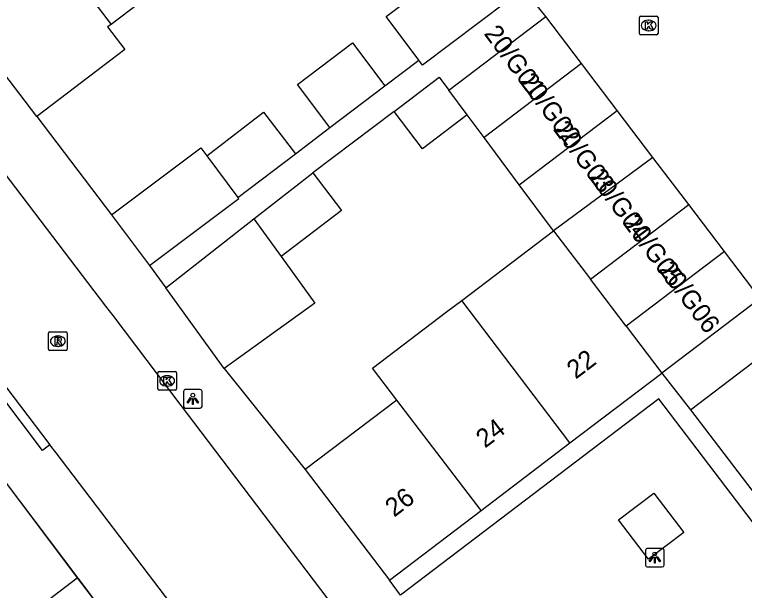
# Model space of a CAD drawing. Extents: x 160037 to 160839, y 385326 to 386441.
# Drawn here: x 160560.01 to 160599.25, y 385617.14 to 385648.1 of the extents above; entities that cross this region are included whole.
import ezdxf

# ---------------------------------------------------------------- set-up
doc = ezdxf.new("R2010")
doc.units = 0
for name, color, linetype in [('IMGEO_Erf', 7, 'Continuous'), ('IMGEO_Kolk', 7, 'Continuous'), ('IMGEO_Lichtpunt', 7, 'Continuous'), ('IMGEO_Muur', 7, 'Continuous'), ('IMGEO_Pand', 7, 'Continuous'), ('IMGEO_Pand_nummerreeks', 7, 'Continuous'), ('IMGEO_Rijbaan_lokaal_open', 7, 'Continuous'), ('IMGEO_Rioolput', 7, 'Continuous'), ('IMGEO_Voetpad_open', 7, 'Continuous')]:
    doc.layers.add(name, color=color, linetype=linetype)

msp = doc.modelspace()

# ---------------------------------------------------------------- linework, layer by layer
at = {"layer": 'IMGEO_Erf'}
msp.add_lwpolyline([(160594.811, 385628.822), (160596.354, 385626.858)], dxfattribs=at)
at = {"layer": 'IMGEO_Kolk'}
for p, q in [((160593.606, 385647.089), (160593.606, 385647.941)), ((160593.681, 385648.015), (160594.533, 385648.015)), ((160594.094, 385647.795), (160594.119, 385647.795)), ((160594.607, 385647.941), (160594.607, 385647.089)), ((160594.533, 385647.015), (160593.681, 385647.015)), ((160594.117, 385647.235), (160594.092, 385647.235)), ((160567.716, 385627.982), (160567.716, 385628.834)), ((160567.791, 385628.908), (160568.643, 385628.908)), ((160568.204, 385628.688), (160568.229, 385628.688)), ((160568.717, 385628.834), (160568.717, 385627.982)), ((160568.227, 385628.128), (160568.202, 385628.128)), ((160568.643, 385627.908), (160567.791, 385627.908))]:
    msp.add_line(p, q, dxfattribs=at)
for points in [[(160593.606, 385647.089), (160593.606, 385647.941)], [(160593.681, 385648.015), (160594.533, 385648.015)], [(160594.607, 385647.941), (160594.607, 385647.089)], [(160593.927, 385647.715), (160594.05, 385647.715), (160594.05, 385647.564), (160594.18, 385647.715), (160594.344, 385647.715), (160594.198, 385647.564), (160594.351, 385647.315), (160594.199, 385647.315), (160594.114, 385647.479), (160594.05, 385647.412), (160594.05, 385647.315), (160593.927, 385647.315), (160593.927, 385647.715)], [(160594.533, 385647.015), (160593.681, 385647.015)], [(160567.716, 385627.982), (160567.716, 385628.834)], [(160567.791, 385628.908), (160568.643, 385628.908)], [(160568.037, 385628.608), (160568.16, 385628.608), (160568.16, 385628.457), (160568.29, 385628.608), (160568.454, 385628.608), (160568.308, 385628.457), (160568.461, 385628.208), (160568.309, 385628.208), (160568.224, 385628.372), (160568.16, 385628.305), (160568.16, 385628.208), (160568.037, 385628.208), (160568.037, 385628.608)], [(160568.717, 385628.834), (160568.717, 385627.982)], [(160568.643, 385627.908), (160567.791, 385627.908)]]:
    msp.add_lwpolyline(points, dxfattribs=at)
for centre, start, end in [((160593.683, 385647.939), 91.552, 178.448), ((160593.683, 385647.939), 91.552, 178.448), ((160594.531, 385647.939), 1.552, 88.448), ((160594.531, 385647.939), 1.552, 88.448), ((160593.683, 385647.091), 181.552, 268.448), ((160593.683, 385647.091), 181.552, 268.448), ((160594.531, 385647.091), 271.552, 358.448), ((160594.531, 385647.091), 271.552, 358.448), ((160567.793, 385628.832), 91.552, 178.448), ((160567.793, 385628.832), 91.552, 178.448), ((160568.641, 385628.832), 1.552, 88.448), ((160568.641, 385628.832), 1.552, 88.448), ((160567.793, 385627.984), 181.552, 268.448), ((160567.793, 385627.984), 181.552, 268.448), ((160568.641, 385627.984), 271.552, 358.448), ((160568.641, 385627.984), 271.552, 358.448)]:
    msp.add_arc(centre, 0.0765, start, end, dxfattribs=at)
for centre, major_axis, ratio, start_param, end_param in [((160594.093, 385647.515), (-0.387, 0.002), 0.722429, 4.712389, 7.853982), ((160594.118, 385647.515), (-0.39, 0.002), 0.717154, 1.570796, 4.712389), ((160568.203, 385628.408), (-0.387, 0.002), 0.722429, 4.712389, 7.853982), ((160568.228, 385628.408), (-0.39, 0.002), 0.717154, 1.570796, 4.712389)]:
    msp.add_ellipse(centre, major_axis=major_axis, ratio=ratio, start_param=start_param, end_param=end_param, dxfattribs=at)
at = {"layer": 'IMGEO_Lichtpunt'}
for p, q in [((160569.098, 385627.842), (160569.098, 385627.035)), ((160569.098, 385627.842), (160569.098, 385627.035)), ((160570, 385627.937), (160569.192, 385627.937)), ((160570, 385627.937), (160569.192, 385627.937)), ((160570.094, 385627.035), (160570.094, 385627.842)), ((160570.094, 385627.035), (160570.094, 385627.842)), ((160569.192, 385626.941), (160570, 385626.941)), ((160569.192, 385626.941), (160570, 385626.941)), ((160593.935, 385619.309), (160593.935, 385618.502)), ((160593.935, 385619.309), (160593.935, 385618.502)), ((160594.837, 385619.404), (160594.029, 385619.404)), ((160594.837, 385619.404), (160594.029, 385619.404)), ((160594.931, 385618.502), (160594.931, 385619.309)), ((160594.931, 385618.502), (160594.931, 385619.309)), ((160594.029, 385618.408), (160594.837, 385618.408)), ((160594.029, 385618.408), (160594.837, 385618.408))]:
    msp.add_line(p, q, dxfattribs=at)
for points in [[(160569.472, 385627.506), (160569.511, 385627.478), (160569.323, 385627.216), (160569.285, 385627.243), (160569.472, 385627.506)], [(160569.574, 385627.458), (160569.621, 385627.458), (160569.621, 385627.136), (160569.574, 385627.136), (160569.574, 385627.458)], [(160569.684, 385627.478), (160569.722, 385627.505), (160569.909, 385627.243), (160569.87, 385627.215), (160569.684, 385627.478)], [(160594.309, 385618.973), (160594.348, 385618.945), (160594.16, 385618.683), (160594.122, 385618.71), (160594.309, 385618.973)], [(160594.411, 385618.925), (160594.458, 385618.925), (160594.458, 385618.603), (160594.411, 385618.603), (160594.411, 385618.925)], [(160594.521, 385618.945), (160594.559, 385618.972), (160594.746, 385618.71), (160594.707, 385618.682), (160594.521, 385618.945)]]:
    msp.add_lwpolyline(points, dxfattribs=at)
for centre in [(160569.597, 385627.64), (160594.434, 385619.107)]:
    msp.add_circle(centre, 0.0994, dxfattribs=at)
for centre, start, end in [((160569.192, 385627.842), 90, 180), ((160569.192, 385627.842), 90, 180), ((160570, 385627.842), 0, 90), ((160570, 385627.842), 0, 90), ((160569.192, 385627.035), 180, 270), ((160569.192, 385627.035), 180, 270), ((160570, 385627.035), 270, 0), ((160570, 385627.035), 270, 360), ((160594.029, 385619.309), 90, 180), ((160594.029, 385619.309), 90, 180), ((160594.837, 385619.309), 0, 90), ((160594.837, 385619.309), 0, 90), ((160594.029, 385618.502), 180, 270), ((160594.029, 385618.502), 180, 270), ((160594.837, 385618.502), 270, 0), ((160594.837, 385618.502), 270, 360)]:
    msp.add_arc(centre, 0.0946, start, end, dxfattribs=at)
at = {"layer": 'IMGEO_Muur'}
for points in [[(160561.214, 385642.62), (160565.221, 385637.33)], [(160571.281, 385629.065), (160575.639, 385623.636)], [(160559.502, 385622.982), (160565.01, 385615.689)]]:
    msp.add_lwpolyline(points, dxfattribs=at)
at = {"layer": 'IMGEO_Pand'}
for points in [[(160560.37, 385653.918), (160565.199, 385647.575)], [(160581.745, 385645.657), (160579.984, 385647.992), (160584.546, 385651.433), (160586.346, 385649.046)], [(160569.973, 385651.211), (160565.199, 385647.575)], [(160561.214, 385642.62), (160555.483, 385650.147)], [(160586.346, 385649.046), (160586.509, 385648.829), (160581.947, 385645.389), (160581.745, 385645.657)], [(160583.358, 385644.042), (160588.573, 385648.006)], [(160590.494, 385645.479), (160588.573, 385648.006)], [(160565.199, 385647.575), (160565.017, 385647.437), (160565.943, 385646.221), (160565.192, 385645.649), (160561.214, 385642.62)], [(160576.969, 385642.026), (160575.223, 385644.343), (160578.189, 385646.579), (160579.927, 385644.275)], [(160590.494, 385645.479), (160585.254, 385641.495)], [(160592.415, 385642.951), (160590.494, 385645.479)], [(160580.421, 385642.887), (160582.836, 385644.728), (160583.358, 385644.042)], [(160576.969, 385642.026), (160579.927, 385644.275)], [(160584.342, 385642.72), (160583.358, 385644.042)], [(160570.342, 385640.508), (160573.397, 385642.847), (160575.109, 385640.611)], [(160584.342, 385642.72), (160581.942, 385640.891), (160580.421, 385642.887)], [(160585.254, 385641.495), (160584.342, 385642.72)], [(160587.15, 385638.949), (160592.415, 385642.951)], [(160594.336, 385640.424), (160592.415, 385642.951)], [(160587.15, 385638.949), (160585.254, 385641.495)], [(160565.221, 385637.33), (160570.026, 385640.93), (160570.342, 385640.508)], [(160570.342, 385640.508), (160572.022, 385638.265)], [(160572.022, 385638.265), (160575.109, 385640.611)], [(160594.336, 385640.424), (160588.987, 385636.482)], [(160596.258, 385637.897), (160594.336, 385640.424)], [(160572.883, 385637.12), (160576.046, 385639.598)], [(160576.046, 385639.598), (160577.589, 385637.574), (160574.342, 385635.1)], [(160588.987, 385636.482), (160587.15, 385638.949)], [(160567.263, 385634.605), (160572.067, 385638.205), (160572.022, 385638.265)], [(160590.968, 385633.876), (160596.258, 385637.897)], [(160598.179, 385635.369), (160596.258, 385637.897)], [(160565.221, 385637.33), (160567.263, 385634.605)], [(160568.145, 385633.408), (160572.883, 385637.12)], [(160572.883, 385637.12), (160574.342, 385635.1)], [(160584.051, 385632.731), (160588.987, 385636.482)], [(160588.987, 385636.482), (160590.968, 385633.876)], [(160598.179, 385635.369), (160592.89, 385631.349)], [(160600.1, 385632.842), (160598.179, 385635.369)], [(160574.342, 385635.1), (160576.157, 385632.586), (160571.281, 385629.065)], [(160592.89, 385631.349), (160590.968, 385633.876)], [(160571.281, 385629.065), (160568.145, 385633.408)], [(160600.1, 385632.842), (160594.811, 385628.822)], [(160580.558, 385627.376), (160579.257, 385629.087), (160583.238, 385632.113), (160584.051, 385632.731)], [(160589.873, 385625.068), (160584.051, 385632.731)], [(160592.89, 385631.349), (160594.811, 385628.822)], [(160596.354, 385626.858), (160602.187, 385631.301), (160605.216, 385627.324), (160606.006, 385626.286)], [(160589.873, 385625.068), (160594.811, 385628.822)], [(160580.558, 385627.376), (160575.639, 385623.636)], [(160585.094, 385621.435), (160580.558, 385627.376)], [(160596.354, 385626.858), (160600.173, 385621.844)], [(160585.094, 385621.435), (160589.873, 385625.068)], [(160575.639, 385623.636), (160580.162, 385617.686)], [(160580.162, 385617.686), (160585.094, 385621.435)], [(160560.108, 385611.96), (160558.484, 385614.094), (160563.385, 385617.824)], [(160563.385, 385617.824), (160565.01, 385615.689), (160569.688, 385609.54)]]:
    msp.add_lwpolyline(points, dxfattribs=at)
at = {"layer": 'IMGEO_Rijbaan_lokaal_open'}
for points in [[(160551.877, 385649.668), (160554.243, 385646.416), (160562.672, 385635.353), (160564.903, 385632.424), (160565.289, 385631.917), (160568.899, 385627.16), (160578.328, 385614.731)], [(160588.573, 385648.006), (160587.207, 385649.702)], [(160559.55, 385628.088), (160561.916, 385624.971)], [(160572.871, 385610.578), (160572.751, 385610.741), (160562.247, 385624.534), (160561.916, 385624.971)]]:
    msp.add_lwpolyline(points, dxfattribs=at)
at = {"layer": 'IMGEO_Rioolput'}
for p, q in [((160561.839, 385630.115), (160561.839, 385630.967)), ((160561.914, 385631.041), (160562.766, 385631.041)), ((160562.84, 385630.967), (160562.84, 385630.115)), ((160562.327, 385630.821), (160562.352, 385630.821)), ((160562.35, 385630.261), (160562.325, 385630.261)), ((160562.766, 385630.041), (160561.914, 385630.041))]:
    msp.add_line(p, q, dxfattribs=at)
for points in [[(160561.839, 385630.115), (160561.839, 385630.967)], [(160561.914, 385631.041), (160562.766, 385631.041)], [(160562.84, 385630.967), (160562.84, 385630.115)], [(160562.428, 385630.739), (160562.176, 385630.741), (160562.176, 385630.341)], [(160562.176, 385630.341), (160562.3, 385630.341), (160562.3, 385630.503), (160562.311, 385630.503)], [(160562.354, 385630.66), (160562.3, 385630.66), (160562.3, 385630.579)], [(160562.3, 385630.579), (160562.352, 385630.579)], [(160562.358, 385630.474), (160562.429, 385630.341), (160562.569, 385630.341), (160562.504, 385630.467)], [(160562.766, 385630.041), (160561.914, 385630.041)]]:
    msp.add_lwpolyline(points, dxfattribs=at)
for centre, radius, start, end in [((160561.916, 385630.965), 0.0765, 91.552, 178.448), ((160561.916, 385630.965), 0.0765, 91.552, 178.448), ((160562.764, 385630.965), 0.0765, 1.552, 88.448), ((160562.764, 385630.965), 0.0765, 1.552, 88.448), ((160562.31, 385630.45), 0.0533, 26.0293, 88.6989), ((160562.336, 385630.768), 0.19, 274.7715, 282.9687), ((160562.36, 385630.564), 0.0964, 77.0061, 93.1865), ((160562.374, 385630.621), 0.0378, 276.6634, 79.6772), ((160562.427, 385630.629), 0.109, 350.3612, 89.416), ((160562.425, 385630.629), 0.112, 277.5842, 350.9817), ((160562.409, 385630.414), 0.108, 29.5134, 73.7905), ((160561.916, 385630.117), 0.0765, 181.552, 268.448), ((160561.916, 385630.117), 0.0765, 181.552, 268.448), ((160562.764, 385630.117), 0.0765, 271.552, 358.448), ((160562.764, 385630.117), 0.0765, 271.552, 358.448)]:
    msp.add_arc(centre, radius, start, end, dxfattribs=at)
for centre, major_axis, ratio, start_param, end_param in [((160562.326, 385630.541), (-0.387, 0.002), 0.722429, 4.712389, 7.853982), ((160562.351, 385630.541), (-0.39, 0.002), 0.717154, 1.570796, 4.712389)]:
    msp.add_ellipse(centre, major_axis=major_axis, ratio=ratio, start_param=start_param, end_param=end_param, dxfattribs=at)
at = {"layer": 'IMGEO_Voetpad_open'}
for points in [[(160579.927, 385644.275), (160581.745, 385645.657)], [(160580.421, 385642.887), (160576.046, 385639.598)], [(160561.214, 385642.62), (160565.221, 385637.33)], [(160575.109, 385640.611), (160576.969, 385642.026)], [(160567.263, 385634.605), (160568.145, 385633.408)], [(160571.281, 385629.065), (160575.639, 385623.636)], [(160561.916, 385624.971), (160561.518, 385624.67), (160559.152, 385627.787), (160559.55, 385628.088)], [(160614.335, 385601.6), (160594.65, 385627.444), (160580.766, 385616.89), (160580.162, 385617.686)], [(160559.502, 385622.982), (160563.385, 385617.824)], [(160594.091, 385618.819), (160592.485, 385620.929), (160594.38, 385622.369), (160595.986, 385620.259), (160594.091, 385618.819)]]:
    msp.add_lwpolyline(points, dxfattribs=at)

# ---------------------------------------------------------------- texts
at = {"layer": 'IMGEO_Pand_nummerreeks'}
for s, rotation, p in [('20/G01', 306.6576, (160585.214, 385647.075)), ('20/G02', 306.6561, (160587.108, 385644.515)), ('20/G03', 306.6561, (160588.929, 385641.939)), ('20/G04', 306.6561, (160590.849, 385639.367)), ('20/G05', 306.6561, (160592.673, 385636.903)), ('20/G06', 306.6561, (160594.586, 385634.395)), ('22', 37.2405, (160590.184, 385628.469)), ('24', 37.2423, (160585.304, 385624.76)), ('26', 37.2423, (160580.421, 385621.049))]:
    msp.add_text(s, height=1, rotation=rotation, dxfattribs=at).set_placement(p)

doc.saveas('drawing.dxf')
